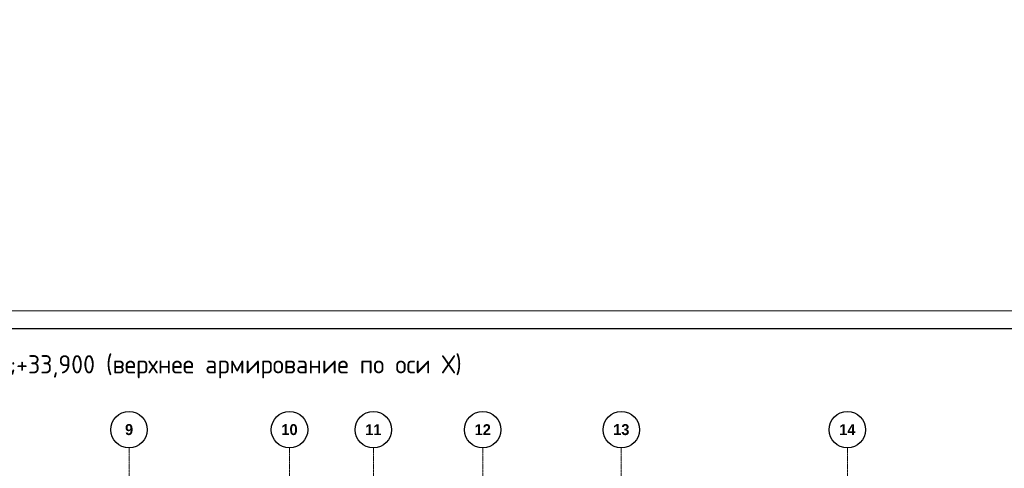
# Model space of a CAD drawing. Header units: millimetres. Extents: x -42044588 to 856694, y -806701 to 941911.
# Tile 284 of 656: x 27200 to 54204, y -320906 to -308603. Entities that reach past the tile are written whole.
import ezdxf

# ---------------------------------------------------------------- set-up
doc = ezdxf.new("R2010")
doc.units = ezdxf.units.MM
doc.linetypes.add('______5', pattern=[1100, 800, -100, 100, -100])
doc.linetypes.add('осевая', pattern=[50.8, 31.75, -6.35, 6.35, -6.35])
doc.layers.add('0 @ 100', color=7, linetype='Continuous')
doc.layers.add('ТОЛСТЫЕ_ОСНОВНЫЕ', color=6, linetype='Continuous')
for name, color, linetype, lineweight in [('Оси', 40, '______5', 18), ('подоснова', 151, 'Continuous', 5), ('ТОНКИЕ', 7, 'Continuous', 9), ('Узлы', 7, 'Continuous', 0)]:
    doc.layers.add(name, color=color, linetype=linetype, lineweight=lineweight)
doc.styles.add('Century Gothic', font='GOTHIC.TTF')
doc.styles.add('GOST-2.304_Type-B', font='GOST_Common.ttf')
doc.styles.add('ГОСТ', font='GOST_Common.ttf')

# ---------------------------------------------------------------- blocks, each defined once
blk = doc.blocks.new('*U6686')
at = {"layer": 'ТОЛСТЫЕ_ОСНОВНЫЕ', "color": 6}
blk.add_lwpolyline([(20, 5), (886, 5), (886, 415), (20, 415)], close=True, dxfattribs=at)
at = {"layer": 'ТОНКИЕ'}
blk.add_lwpolyline([(0, 0), (891, 0), (891, 420), (0, 420)], close=True, dxfattribs=at)
blk = doc.blocks.new('NSY101')
at = {"color": 0, "linetype": 'ByBlock', "lineweight": -2}
blk.add_circle((0, 0), 50, dxfattribs=at)
blk = doc.blocks.new('СЛОЖНЫЙ_ОБЪЕКТ_16')
at = {"layer": 'Оси', "color": 16, "linetype": 'Continuous', "lineweight": 25, "transparency": 33554687, "xscale": 9.999999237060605, "yscale": 9.999999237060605, "zscale": 9.999999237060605}
blk.add_blockref('NSY101', (31813, -989), dxfattribs=at)
at = {"layer": 'Оси', "color": 16, "linetype": 'Continuous', "lineweight": 25, "transparency": 33554687, "insert": (31813, -989), "char_height": 300, "width": 385, "attachment_point": 5, "style": 'Century Gothic'}
blk.add_mtext('\\A1;{\\fCentury Gothic|i0|b1;\\H300.000000;\\W1.000000;\\C16;9}\\P', dxfattribs=at)
blk = doc.blocks.new('СЛОЖНЫЙ_ОБЪЕКТ_17')
at = {"layer": 'Оси', "color": 16, "linetype": 'Continuous', "lineweight": 25, "transparency": 33554687, "xscale": 9.999999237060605, "yscale": 9.999999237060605, "zscale": 9.999999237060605}
blk.add_blockref('NSY101', (36213, -989), dxfattribs=at)
at = {"layer": 'Оси', "color": 16, "linetype": 'Continuous', "lineweight": 25, "transparency": 33554687, "insert": (36213, -989), "char_height": 300, "width": 620, "attachment_point": 5, "style": 'Century Gothic'}
blk.add_mtext('\\A1;{\\fCentury Gothic|i0|b1;\\H300.000000;\\W1.000000;\\C16;10}\\P', dxfattribs=at)
blk = doc.blocks.new('СЛОЖНЫЙ_ОБЪЕКТ_18')
at = {"layer": 'Оси', "color": 16, "linetype": 'Continuous', "lineweight": 25, "transparency": 33554687, "xscale": 9.999999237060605, "yscale": 9.999999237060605, "zscale": 9.999999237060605}
blk.add_blockref('NSY101', (38513, -989), dxfattribs=at)
at = {"layer": 'Оси', "color": 16, "linetype": 'Continuous', "lineweight": 25, "transparency": 33554687, "insert": (38513, -989), "char_height": 300, "width": 620, "attachment_point": 5, "style": 'Century Gothic'}
blk.add_mtext('\\A1;{\\fCentury Gothic|i0|b1;\\H300.000000;\\W1.000000;\\C16;11}\\P', dxfattribs=at)
blk = doc.blocks.new('СЛОЖНЫЙ_ОБЪЕКТ_19')
at = {"layer": 'Оси', "color": 16, "linetype": 'Continuous', "lineweight": 25, "transparency": 33554687, "xscale": 9.999999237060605, "yscale": 9.999999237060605, "zscale": 9.999999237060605}
blk.add_blockref('NSY101', (41513, -989), dxfattribs=at)
at = {"layer": 'Оси', "color": 16, "linetype": 'Continuous', "lineweight": 25, "transparency": 33554687, "insert": (41513, -989), "char_height": 300, "width": 620, "attachment_point": 5, "style": 'Century Gothic'}
blk.add_mtext('\\A1;{\\fCentury Gothic|i0|b1;\\H300.000000;\\W1.000000;\\C16;12}\\P', dxfattribs=at)
blk = doc.blocks.new('СЛОЖНЫЙ_ОБЪЕКТ_20')
at = {"layer": 'Оси', "color": 16, "linetype": 'Continuous', "lineweight": 25, "transparency": 33554687, "xscale": 9.999999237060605, "yscale": 9.999999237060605, "zscale": 9.999999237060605}
blk.add_blockref('NSY101', (45313, -989), dxfattribs=at)
at = {"layer": 'Оси', "color": 16, "linetype": 'Continuous', "lineweight": 25, "transparency": 33554687, "insert": (45313, -989), "char_height": 300, "width": 620, "attachment_point": 5, "style": 'Century Gothic'}
blk.add_mtext('\\A1;{\\fCentury Gothic|i0|b1;\\H300.000000;\\W1.000000;\\C16;13}\\P', dxfattribs=at)
blk = doc.blocks.new('СЛОЖНЫЙ_ОБЪЕКТ_21')
at = {"layer": 'Оси', "color": 16, "linetype": 'Continuous', "lineweight": 25, "transparency": 33554687, "xscale": 9.999999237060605, "yscale": 9.999999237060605, "zscale": 9.999999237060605}
blk.add_blockref('NSY101', (51513, -989), dxfattribs=at)
at = {"layer": 'Оси', "color": 16, "linetype": 'Continuous', "lineweight": 25, "transparency": 33554687, "insert": (51513, -989), "char_height": 300, "width": 620, "attachment_point": 5, "style": 'Century Gothic'}
blk.add_mtext('\\A1;{\\fCentury Gothic|i0|b1;\\H300.000000;\\W1.000000;\\C16;14}\\P', dxfattribs=at)
blk = doc.blocks.new('оси блок 2')
at = {"layer": 'Оси', "color": 16, "linetype": 'осевая', "lineweight": 0, "ltscale": 0.25, "transparency": 33554687}
for p, q in [((-58604.7, -322543), (-58604.7, -347914.1)), ((-54204.7, -322543), (-54204.7, -347914.1)), ((-51904.7, -322543), (-51904.7, -347914.1)), ((-48904.7, -322543), (-48904.7, -347914.1)), ((-45104.7, -322543), (-45104.7, -347914.1)), ((-38904.7, -322543), (-38904.7, -347914.1))]:
    blk.add_line(p, q, dxfattribs=at)
at = {"layer": 'Оси', "color": 16, "linetype": 'Continuous', "lineweight": 25, "transparency": 33554687}
for name in ['СЛОЖНЫЙ_ОБЪЕКТ_16', 'СЛОЖНЫЙ_ОБЪЕКТ_17', 'СЛОЖНЫЙ_ОБЪЕКТ_18', 'СЛОЖНЫЙ_ОБЪЕКТ_19', 'СЛОЖНЫЙ_ОБЪЕКТ_20', 'СЛОЖНЫЙ_ОБЪЕКТ_21']:
    blk.add_blockref(name, (-90418.2, -321053.5), dxfattribs=at)

msp = doc.modelspace()

# ---------------------------------------------------------------- block references
at = {"xscale": 100, "yscale": 100, "zscale": 100}
msp.add_blockref('*U6686', (-4497.114, -358584.323), dxfattribs=at)
at = {"layer": 'подоснова', "color": 6, "ltscale": 0.3}
msp.add_blockref('оси блок 2', (88804.36, 2195.266), dxfattribs=at)

# ---------------------------------------------------------------- texts
at = {"layer": '0 @ 100', "insert": (-39524.517, -282227.143), "char_height": 300, "width": 18500, "attachment_point": 1, "style": 'ГОСТ'}
msp.add_mtext('\\pi-900,l900,t900;{\\C7;1.^IАрмирование монолитной плиты  состоит из основного армирования ∅10 А500С с шагом  200х200мм  в нижней зоне, основного армирования ∅10 А500С с шагом  200х200мм  в  верхней зоне и дополнительного армирования, указанного на схемах армирования.\\P2.^IАрмирование плиты предусмотрено отдельными  стержнями заводской длины по осям Х и Y. При недостатке заводской длины стержней для армирования плиты, стыки стержней осуществлять внахлестку без  сварки. Стыки арматуры внахлестку должны располагаться вразбежку (через шаг). См. деталь стыковки арматуры.\\P3.^IВерхнюю и нижнюю арматуру вязать вязальной проволокой через пересечение.  Стержни основной и дополнительной арматуры укладывать в соответствии с сечениями .\\P4.^IПо периметру плиты и у отверстий  у концов основной арматуры устанавливать П-образные элементы Ск1.\\P5.^IПозиции со знаком "*" укладываются с шагом 100 мм\\P6.^IДля фиксации в проектном положении стержней верхней сетки устанавливать фиксаторы Ф1 с шагом 600х600мм.\\P7.^IДиаметр оправки стержня при d<20мм - 5d, при d≥20мм - 8d\\P8.^IКаркасы поперечного армирования устанавливаются до начала устройство верхней сетки армирования.\\P9.^IОбрамления отверстий см. лист 8. В местах расположения отверстий осуществить прерывания основной и дополнительной сеток арматуры. Отверстия обрамляются двумя стержнями арматуры, расход стали на обрамление учтен на листе 30.\\P10.^IПроемы размерами до 300х300 допускается выполнять по месту методом алмазного бурения.\\P11.^IСечения 3-3;4-4;5-5 см. лист 8.}', dxfattribs=at)
at = {"layer": 'Узлы', "color": 80, "linetype": 'Continuous', "lineweight": 0, "style": 'GOST-2.304_Type-B'}
msp.add_text('Плита на отм. +30,900;+33,900 (верхнее армирование по оси Х)', height=500, dxfattribs=at).set_placement((20071.149, -318304.19))

doc.saveas('drawing.dxf')
